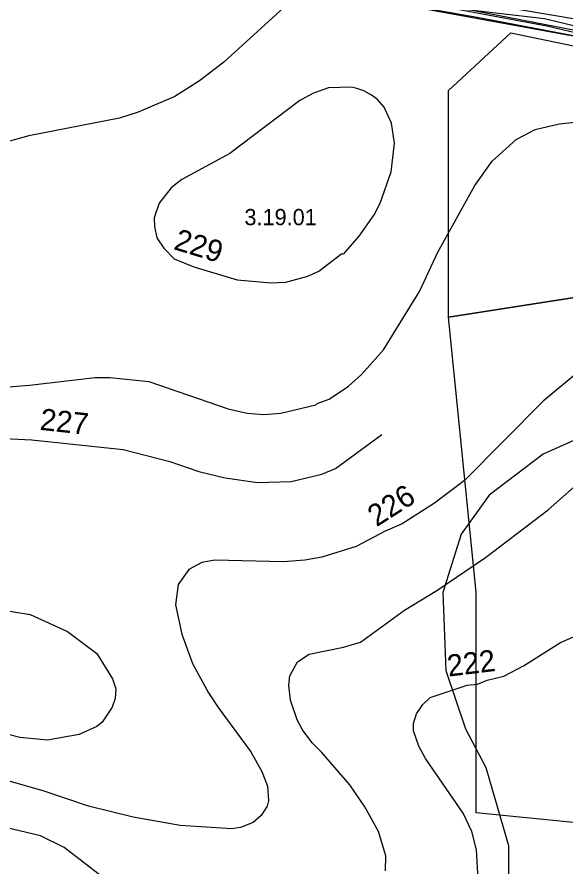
# Model space of a CAD drawing. Extents: x -662500 to -653478, y -1056827 to -1049993.
# Drawn here: x -661376.9 to -661123, y -1053552.5 to -1053159.3 of the extents above; entities that cross this region are included whole.
import ezdxf

# ---------------------------------------------------------------- set-up
doc = ezdxf.new("R2010")
doc.units = 0
for name, color, linetype in [('58', 7, 'Continuous'), ('Vrstva 1', 7, 'Continuous'), ('Vrstva 12', 7, 'Continuous'), ('Vrstva 24', 7, 'Continuous'), ('Vrstva 37', 7, 'Continuous'), ('Vrstva 5', 7, 'Continuous'), ('Vrstva 61', 7, 'Continuous'), ('Vrstva 7', 7, 'Continuous')]:
    doc.layers.add(name, color=color, linetype=linetype)

msp = doc.modelspace()

# ---------------------------------------------------------------- linework, layer by layer
at = {"layer": '58'}
msp.add_lwpolyline([(-660780.1, -1053555.32), (-660805.82, -1053541.62), (-660825.2, -1053536.99), (-660859.18, -1053531.67), (-660886.43, -1053530.42), (-660903.77, -1053532.09), (-660956.24, -1053416.8), (-660998.07, -1053428.17), (-661015.18, -1053430.98), (-661042.17, -1053434.71), (-661077.57, -1053431.7), (-661093.29, -1053429.33), (-661089.48, -1053395.95), (-661089.93, -1053352.9), (-661085.05, -1053318.82), (-661090.85, -1053285.11), (-661102.76, -1053252.67), (-661099.89, -1053235.2), (-661077.41, -1053206.49), (-661075.45, -1053191.73), (-661075.15, -1053188.84), (-661095.15, -1053172.25), (-661131.82, -1053163.57), (-661178.95, -1053154.81)], dxfattribs=at)
at = {"layer": 'Vrstva 1'}
msp.add_lwpolyline([(-661096.03, -1053172.53), (-661164.01, -1053159.57), (-661234.7, -1053147.1)], dxfattribs=at)
at = {"layer": 'Vrstva 12'}
msp.add_lwpolyline([(-660775.15, -1053129.03), (-660807.08, -1053164.33), (-660848.44, -1053208.87), (-660888.22, -1053257.8), (-660901.81, -1053269.79), (-660913.13, -1053277.07), (-660921.52, -1053281.95), (-660930.22, -1053283.86), (-660935.33, -1053283.77), (-660943.41, -1053284.62), (-660954.65, -1053283.42), (-660963.95, -1053279.66), (-660981, -1053265.88), (-661002.51, -1053250.47), (-661074.82, -1053186.07), (-661095.06, -1053170.24), (-661358.37, -1053118.85)], dxfattribs=at)
at = {"layer": 'Vrstva 24'}
for points in [[(-661088, -1053355.5), (-661106, -1053352.5), (-661119, -1053355), (-661133.5, -1053361.5), (-661158.5, -1053380.5), (-661171.5, -1053398.5), (-661180, -1053425.5), (-661178.5, -1053461.5), (-661169.5, -1053488.5), (-661160, -1053506.5), (-661149.5, -1053542.5), (-661149.5, -1053560.5), (-661157, -1053574), (-661176, -1053586.5), (-661203, -1053596.5), (-661234, -1053599.5), (-661252, -1053597.5)], [(-661252, -1053597.5), (-661270.5, -1053594), (-661302.5, -1053580), (-661337.5, -1053557), (-661355, -1053543.5), (-661366, -1053538), (-661385, -1053533.5)]]:
    msp.add_lwpolyline(points, dxfattribs=at)
at = {"layer": 'Vrstva 37'}
for points in [[(-661234.06, -1053140.82), (-660958.01, -1052955.16), (-660828.41, -1052935.32), (-660688.36, -1052892.92), (-660553.31, -1052789.11), (-660369.71, -1052706.96), (-660290.66, -1052724.21), (-660337.18, -1052820.64), (-660356.48, -1052923.15), (-660446.27, -1052991.51), (-660506.13, -1053013.32), (-660608.87, -1053013.32), (-660726.31, -1053026.56), (-660746.15, -1053043.81), (-660754.61, -1053064.64), (-660780.18, -1053120.96), (-660865.36, -1053222.79), (-660913.12, -1053274.78), (-660954.8, -1053281.43), (-660981.14, -1053263.41), (-661072.84, -1053185.46), (-661116.02, -1053160.8)], [(-661148.54, -1053166.72), (-661115.03, -1053173.55), (-661080.22, -1053193.73), (-661023.41, -1053240.67), (-661011.27, -1053272.33), (-661177.27, -1053298.13), (-661177.27, -1053193.32)], [(-661177.27, -1053298.13), (-661011.27, -1053272.33), (-660950.35, -1053416.85), (-660917.78, -1053483.08), (-660790.25, -1053532.64), (-660747.55, -1053569.67), (-660738.48, -1053593.77), (-660814.61, -1053668.4), (-661026.54, -1053571.34), (-661076.33, -1053536.24), (-661164.49, -1053527.45), (-661164.49, -1053425.3)]]:
    msp.add_lwpolyline(points, close=True, dxfattribs=at)
at = {"layer": 'Vrstva 5'}
msp.add_lwpolyline([(-660791.34, -1053144.98), (-660841.41, -1053198.13), (-660852.69, -1053210.31), (-660865.36, -1053222.79), (-660876.66, -1053237.26), (-660889.7, -1053254.02), (-660897.41, -1053262.02), (-660895.91, -1053262.43), (-660901.79, -1053267.02), (-660913.12, -1053274.78), (-660921.53, -1053279.8), (-660931.83, -1053281.97), (-660946.36, -1053282.49), (-660954.8, -1053281.43), (-660963.29, -1053278.32), (-660981.14, -1053263.41), (-661002.45, -1053248.05), (-661055.62, -1053206.74), (-661080.49, -1053183.96), (-661096.03, -1053172.53), (-661099.83, -1053169.88), (-661114.4, -1053164.59), (-661132.98, -1053160.14), (-661187.35, -1053153.8)], dxfattribs=at)
at = {"layer": 'Vrstva 61'}
msp.add_lwpolyline([(-660606.91, -1053032.64), (-660694.88, -1053035.13), (-660707.92, -1053037.52), (-660718.55, -1053040.85), (-660729.86, -1053049.1), (-660738.1, -1053059.21), (-660761.33, -1053116.11), (-660771.24, -1053131.38), (-660827.02, -1053191.27), (-660879.82, -1053254.25), (-660885.04, -1053260.47), (-660899.16, -1053272.63), (-660919.42, -1053285.57), (-660929.53, -1053288.23), (-660942.75, -1053288.99), (-660955.65, -1053288.03), (-660966.97, -1053282.64), (-661005.21, -1053254.62), (-661075.25, -1053190.17), (-661096.03, -1053172.53), (-661234.7, -1053147.1), (-661269.14, -1053141.65), (-661358.53, -1053120.19)], dxfattribs=at)
at = {"layer": 'Vrstva 7'}
for p, q in [((-661238.69, -1053141.34), (-661281.2, -1053180.17)), ((-661281.2, -1053180.17), (-661292.54, -1053188.81)), ((-661292.54, -1053188.81), (-661303.88, -1053196.04)), ((-661232.74, -1053192.07), (-661239.82, -1053194.62)), ((-661222.11, -1053191.73), (-661232.74, -1053192.07)), ((-661219.7, -1053192.35), (-661222.11, -1053191.73)), ((-661216.5, -1053193.48), (-661219.7, -1053192.35)), ((-661212.9, -1053195.47), (-661216.5, -1053193.48)), ((-661303.88, -1053196.04), (-661320.88, -1053203.41)), ((-661239.82, -1053194.62), (-661246.06, -1053197.88)), ((-661210.2, -1053197.46), (-661212.9, -1053195.47)), ((-661246.06, -1053197.88), (-661278.51, -1053222.54)), ((-661207.08, -1053201), (-661210.2, -1053197.46)), ((-661203.68, -1053208.37), (-661207.08, -1053201)), ((-661320.88, -1053203.41), (-661329.39, -1053206.1)), ((-661329.39, -1053206.1), (-661371.33, -1053214.32)), ((-661202.27, -1053217.72), (-661203.68, -1053208.37)), ((-661137.22, -1053211.34), (-661126.17, -1053208.79)), ((-661126.17, -1053208.79), (-661118.8, -1053207.94)), ((-661146.01, -1053216.02), (-661137.22, -1053211.34)), ((-661371.33, -1053214.32), (-661386.64, -1053218.43)), ((-661157.06, -1053225.94), (-661146.01, -1053216.02)), ((-661203.83, -1053230.9), (-661202.27, -1053217.72)), ((-661278.51, -1053222.54), (-661300.62, -1053234.45)), ((-661165.14, -1053237.28), (-661157.06, -1053225.94)), ((-661208.93, -1053245.36), (-661203.83, -1053230.9)), ((-661300.62, -1053234.45), (-661305.58, -1053238.27)), ((-661305.58, -1053238.27), (-661311.1, -1053245.36)), ((-661182.29, -1053268.03), (-661165.14, -1053237.28)), ((-661311.1, -1053245.36), (-661313.37, -1053252.16)), ((-661211.76, -1053250.88), (-661208.93, -1053245.36)), ((-661313.37, -1053252.16), (-661313.24, -1053256.18)), ((-661218.56, -1053260.66), (-661211.76, -1053250.88)), ((-661313.24, -1053256.18), (-661312.18, -1053261.47)), ((-661312.18, -1053261.47), (-661308.92, -1053266.19)), ((-661225.79, -1053268.88), (-661218.56, -1053260.66)), ((-661308.92, -1053266.19), (-661304.16, -1053271.15)), ((-661190.79, -1053286.31), (-661182.29, -1053268.03)), ((-661304.16, -1053271.15), (-661295.09, -1053274.83)), ((-661237.27, -1053276.96), (-661226.64, -1053268.74)), ((-661226.64, -1053268.74), (-661225.79, -1053268.88)), ((-661295.09, -1053274.83), (-661275.11, -1053280.93)), ((-661252.58, -1053281.92), (-661242.37, -1053279.23)), ((-661242.37, -1053279.23), (-661237.27, -1053276.96)), ((-661275.11, -1053280.93), (-661259.38, -1053282.34)), ((-661259.38, -1053282.34), (-661252.58, -1053281.92)), ((-661207.37, -1053313.24), (-661190.79, -1053286.31)), ((-661217.57, -1053324.72), (-661207.37, -1053313.24)), ((-661371.05, -1053329.68), (-661340.72, -1053326.14)), ((-661340.72, -1053326.14), (-661333.92, -1053325.99)), ((-661333.92, -1053325.99), (-661315.92, -1053327.98)), ((-661223.52, -1053330.1), (-661217.57, -1053324.72)), ((-661117.95, -1053324.01), (-661133.53, -1053337.05)), ((-661384.66, -1053330.67), (-661371.05, -1053329.68)), ((-661315.92, -1053327.98), (-661279.22, -1053340.59)), ((-661232.45, -1053336.06), (-661223.52, -1053330.1)), ((-661254.84, -1053342.57), (-661238.69, -1053338.75)), ((-661238.69, -1053338.75), (-661238.12, -1053338.04)), ((-661238.12, -1053338.04), (-661232.45, -1053336.06)), ((-661133.53, -1053337.05), (-661169.95, -1053373.75)), ((-661279.22, -1053340.59), (-661270.43, -1053342.57)), ((-661270.43, -1053342.57), (-661262.78, -1053343.14)), ((-661262.78, -1053343.14), (-661254.84, -1053342.57)), ((-661394.86, -1053353.63), (-661370.06, -1053354.9)), ((-661229.62, -1053368.08), (-661208.22, -1053352.5)), ((-661370.06, -1053354.9), (-661327.69, -1053359.44)), ((-661327.69, -1053359.44), (-661306.15, -1053364.97)), ((-661306.15, -1053364.97), (-661292.82, -1053369.5)), ((-661131.27, -1053387.22), (-661104.2, -1053363.27)), ((-661292.82, -1053369.5), (-661280.64, -1053372.48)), ((-661235.85, -1053370.78), (-661229.62, -1053368.08)), ((-661280.64, -1053372.48), (-661265.64, -1053374.69)), ((-661265.64, -1053374.69), (-661250.03, -1053374.18)), ((-661250.03, -1053374.18), (-661235.85, -1053370.78)), ((-661169.95, -1053373.75), (-661183.84, -1053384.24)), ((-661183.84, -1053384.24), (-661198.72, -1053393.73)), ((-661160.18, -1053409.32), (-661131.27, -1053387.22)), ((-661198.72, -1053393.73), (-661206.66, -1053397.14)), ((-661206.66, -1053397.14), (-661219.98, -1053404.22)), ((-661219.98, -1053404.22), (-661235.85, -1053409.18)), ((-661235.85, -1053409.18), (-661243.79, -1053410.6)), ((-661182.71, -1053424.63), (-661160.18, -1053409.32)), ((-661291.41, -1053411.59), (-661297.36, -1053414.85)), ((-661285.45, -1053410.6), (-661291.41, -1053411.59)), ((-661253.71, -1053411.31), (-661285.45, -1053410.6)), ((-661243.79, -1053410.6), (-661253.71, -1053411.31)), ((-661297.36, -1053414.85), (-661302.32, -1053421.79)), ((-661302.32, -1053421.79), (-661303.59, -1053431.15)), ((-661197.59, -1053433.7), (-661182.71, -1053424.63)), ((-661392.31, -1053432.14), (-661370.77, -1053435.68)), ((-661303.59, -1053431.15), (-661300.62, -1053444.75)), ((-661370.77, -1053435.68), (-661353.48, -1053443.48)), ((-661218, -1053448.44), (-661197.59, -1053433.7)), ((-661353.48, -1053443.48), (-661340.02, -1053453.68)), ((-661300.62, -1053444.75), (-661295.66, -1053458.36)), ((-661125.46, -1053448.58), (-661112.56, -1053442.91)), ((-661225.93, -1053450.85), (-661218, -1053448.44)), ((-661142.6, -1053459.35), (-661125.46, -1053448.58)), ((-661241.81, -1053453.96), (-661225.93, -1053450.85)), ((-661340.02, -1053453.68), (-661332.65, -1053465.44)), ((-661247.19, -1053457.51), (-661241.81, -1053453.96)), ((-661295.66, -1053458.36), (-661288.29, -1053471.96)), ((-661250.73, -1053464.03), (-661247.19, -1053457.51)), ((-661151.67, -1053464.17), (-661142.6, -1053459.35)), ((-661251.16, -1053468.56), (-661250.73, -1053464.03)), ((-661159.44, -1053466.08), (-661151.67, -1053464.17)), ((-661332.65, -1053465.44), (-661331.23, -1053469.98)), ((-661250.31, -1053475.36), (-661251.16, -1053468.56)), ((-661185.83, -1053474.09), (-661168.68, -1053468.42)), ((-661168.68, -1053468.42), (-661163.89, -1053467.84)), ((-661163.89, -1053467.84), (-661159.44, -1053466.08)), ((-661331.23, -1053469.98), (-661331.51, -1053474.51)), ((-661288.29, -1053471.96), (-661283.9, -1053478.76)), ((-661331.51, -1053474.51), (-661332.79, -1053478.48)), ((-661247.33, -1053484.43), (-661250.31, -1053475.36)), ((-661189.23, -1053477.35), (-661185.83, -1053474.09)), ((-661332.79, -1053478.48), (-661337.46, -1053485.43)), ((-661283.9, -1053478.76), (-661268.73, -1053499.17)), ((-661192.06, -1053481.6), (-661189.23, -1053477.35)), ((-661193.48, -1053486.13), (-661192.06, -1053481.6)), ((-661339.87, -1053487.41), (-661348.09, -1053491.24)), ((-661337.46, -1053485.43), (-661339.87, -1053487.41)), ((-661244.78, -1053488.97), (-661247.33, -1053484.43)), ((-661193.48, -1053489.53), (-661193.48, -1053486.13)), ((-661375.59, -1053492.51), (-661380.97, -1053491.24)), ((-661348.09, -1053491.24), (-661362.69, -1053493.79)), ((-661240.39, -1053495.08), (-661244.78, -1053488.97)), ((-661191.07, -1053496.62), (-661193.48, -1053489.53)), ((-661362.69, -1053493.79), (-661375.59, -1053492.51)), ((-661235.85, -1053499.46), (-661240.39, -1053495.08)), ((-661268.73, -1053499.17), (-661263.63, -1053508.24)), ((-661222.96, -1053514.48), (-661235.85, -1053499.46)), ((-661187.95, -1053502.29), (-661191.07, -1053496.62)), ((-661170.52, -1053527.52), (-661187.95, -1053502.29)), ((-661263.63, -1053508.24), (-661261.08, -1053515.04)), ((-661364.82, -1053517.17), (-661382.67, -1053512.07)), ((-661261.08, -1053515.04), (-661260.51, -1053521.85)), ((-661216.01, -1053524.68), (-661222.96, -1053514.48)), ((-661343.84, -1053524.26), (-661364.82, -1053517.17)), ((-661260.51, -1053521.85), (-661261.22, -1053524.26)), ((-661323.15, -1053529.36), (-661343.84, -1053524.26)), ((-661261.22, -1053524.26), (-661263.91, -1053528.65)), ((-661209.64, -1053536.02), (-661216.01, -1053524.68)), ((-661166.55, -1053536.02), (-661170.52, -1053527.52)), ((-661301.33, -1053533.32), (-661323.15, -1053529.36)), ((-661263.91, -1053528.65), (-661267.6, -1053531.91)), ((-661277.52, -1053534.74), (-661301.33, -1053533.32)), ((-661273.55, -1053534.18), (-661277.52, -1053534.74)), ((-661267.6, -1053531.91), (-661273.55, -1053534.18)), ((-661206.23, -1053547.35), (-661209.64, -1053536.02)), ((-661164.29, -1053544.52), (-661166.55, -1053536.02)), ((-661163.58, -1053558.13), (-661164.29, -1053544.52)), ((-661206.38, -1053554.16), (-661206.23, -1053547.35))]:
    msp.add_line(p, q, dxfattribs=at)

# ---------------------------------------------------------------- texts
at = {"layer": 'Vrstva 24'}
msp.add_text('3.19.01', height=7.5, dxfattribs=at).set_placement((-661271.69, -1053255.62))
at = {"layer": 'Vrstva 7'}
for s, rotation, p in [('229', 343.0396, (-661304.86, -1053266.63)), ('227', 353.8911, (-661366.57, -1053350.25)), ('226', 32.5421, (-661210.57, -1053395.36)), ('222', 6.9144, (-661177.31, -1053464.43))]:
    msp.add_text(s, height=10, rotation=rotation, dxfattribs=at).set_placement(p)

doc.saveas('drawing.dxf')
